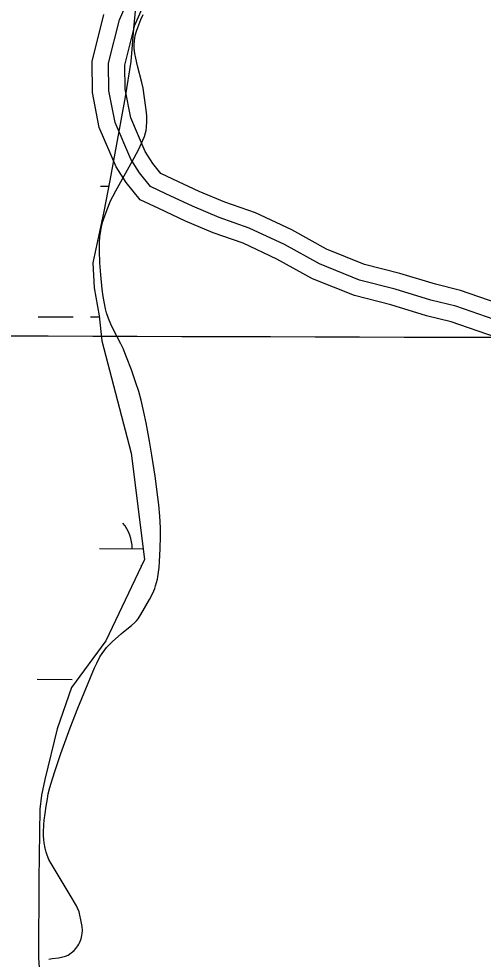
# Model space of a CAD drawing. Extents: x 3161615 to 3199515, y 867541 to 892976.
# Drawn here: x 3176692 to 3177118, y 884528 to 885391 of the extents above; entities that cross this region are included whole.
import ezdxf

# ---------------------------------------------------------------- set-up
doc = ezdxf.new("R2010")
doc.units = 0
for name, color, linetype in [('V-GRID-MAJR', 7, 'Continuous'), ('V-ROAD-CNTR', 7, 'Continuous'), ('V-SITE-VEGE', 7, 'Continuous'), ('V-WETL-SWMP', 7, 'Continuous')]:
    doc.layers.add(name, color=color, linetype=linetype)

msp = doc.modelspace()

# ---------------------------------------------------------------- linework, layer by layer
at = {"layer": 'V-GRID-MAJR'}
msp.add_spline([(3165858.044, 885132.7980000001), (3171084.176, 885116.4550000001), (3176310.311, 885100.872), (3181536.449, 885086.049), (3186762.588, 885071.987), (3191988.73, 885058.685), (3197214.873, 885046.142), (3197214.874, 885046.142)], degree=3, dxfattribs=at)
at = {"layer": 'V-ROAD-CNTR'}
for points in [[(3177134.8856934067, 885112.4237474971), (3177092.809777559, 885126.9427184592), (3177069.9198233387, 885132.664707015), (3177037.173888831, 885142.7246868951), (3177004.270954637, 885151.0886701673), (3176967.683027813, 885165.7806407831), (3176935.325092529, 885183.6696050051), (3176903.054157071, 885198.813574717), (3176875.3942123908, 885208.3995555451), (3176850.8792614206, 885218.7185349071), (3176826.6453098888, 885230.2085119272), (3176812.388338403, 885236.8364986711), (3176802.2743586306, 885249.4044735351), (3176794.3793744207, 885261.9374484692), (3176779.904403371, 885295.599381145), (3176774.2354147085, 885324.6803229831), (3176773.859415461, 885350.0192723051), (3176783.9043953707, 885389.9471924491), (3176802.6173579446, 885432.9991063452)], [(3177140.5486820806, 885126.3377196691), (3177097.0827690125, 885141.3356896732), (3177073.9438152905, 885147.1206781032), (3177041.226880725, 885157.1716580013), (3177008.933945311, 885165.3806415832), (3176974.131014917, 885179.3556136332), (3176942.1470788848, 885197.037578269), (3176908.712145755, 885212.7275468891), (3176880.7652016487, 885222.4135275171), (3176857.0052491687, 885232.4145075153), (3176833.020297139, 885243.7864847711), (3176821.8823194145, 885248.964474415), (3176814.504334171, 885258.1334560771), (3176807.696347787, 885268.9404344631), (3176794.319374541, 885300.0473722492), (3176789.214384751, 885326.239319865), (3176788.8873854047, 885348.2712758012), (3176798.1513668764, 885385.0952021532), (3176816.0463310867, 885426.2661198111)], [(3177129.222704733, 885098.5097753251), (3177088.5367861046, 885112.549747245), (3177065.8958313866, 885118.2087359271), (3177033.120896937, 885128.2777157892), (3176999.6079639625, 885136.796698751), (3176961.2350407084, 885152.205667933), (3176928.5031061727, 885170.3016317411), (3176897.3961683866, 885184.8996025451), (3176870.023223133, 885194.3855835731), (3176844.7532736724, 885205.022562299), (3176820.2703226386, 885216.630539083), (3176802.894357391, 885224.708522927), (3176790.044383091, 885240.6754909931), (3176781.062401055, 885254.9344624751), (3176765.489432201, 885291.1513900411), (3176759.256444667, 885323.1213261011), (3176758.8314455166, 885351.7672688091), (3176769.657423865, 885394.799182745)]]:
    msp.add_lwpolyline(points, dxfattribs=at)
at = {"layer": 'V-SITE-VEGE'}
for p, q in [((3176803.702, 885390.0609999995), (3176805.8360000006, 885394.7259999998)), ((3176800.798, 885382.9689999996), (3176803.7020000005, 885390.0609999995)), ((3176798.5100000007, 885375.6589999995), (3176799.5590000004, 885379.3479999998)), ((3176799.5590000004, 885379.3479999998), (3176800.798, 885382.9689999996)), ((3176797.4980000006, 885366.7239999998), (3176797.679, 885370.7809999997)), ((3176797.679, 885370.7809999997), (3176797.9750000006, 885373.0729999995)), ((3176797.9750000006, 885373.0729999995), (3176798.5100000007, 885375.6589999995)), ((3176797.611, 885363.6619999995), (3176797.4980000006, 885366.7239999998)), ((3176798.098, 885359.0929999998), (3176797.611, 885363.6619999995)), ((3176798.879, 885354.6019999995), (3176798.098, 885359.0929999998)), ((3176800.468, 885347.7429999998), (3176798.879, 885354.6019999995)), ((3176804.5130000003, 885332.3789999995), (3176800.468, 885347.7429999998)), ((3176805.606, 885327.2019999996), (3176804.5130000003, 885332.3789999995)), ((3176807.089, 885318.2799999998), (3176805.606, 885327.2019999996)), ((3176808.308, 885309.3199999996), (3176807.089, 885318.2799999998)), ((3176808.773, 885304.8639999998), (3176808.308, 885309.3199999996)), ((3176808.9980000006, 885301.5029999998), (3176808.7730000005, 885304.8639999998)), ((3176809.092, 885296.4609999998), (3176808.9980000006, 885301.5029999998)), ((3176808.404, 885288.3509999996), (3176808.8340000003, 885291.4369999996)), ((3176808.8340000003, 885291.4369999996), (3176809.092, 885296.4609999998)), ((3176805.512, 885279.3989999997), (3176806.845, 885282.6919999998)), ((3176806.845, 885282.6919999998), (3176807.89, 885286.0649999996)), ((3176807.89, 885286.0649999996), (3176808.404, 885288.3509999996)), ((3176801.6460000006, 885271.1869999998), (3176805.512, 885279.3989999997)), ((3176797.5150000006, 885263.1749999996), (3176801.6460000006, 885271.1869999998)), ((3176780.514, 885233.0629999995), (3176797.5150000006, 885263.1749999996)), ((3176777.786, 885227.7059999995), (3176780.514, 885233.0629999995)), ((3176773.273, 885217.3979999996), (3176775.896, 885223.6299999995)), ((3176775.896, 885223.6299999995), (3176777.786, 885227.7059999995)), ((3176770.8540000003, 885210.9859999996), (3176773.273, 885217.3979999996)), ((3176767.5830000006, 885199.8359999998), (3176768.812, 885204.6369999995)), ((3176768.812, 885204.6369999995), (3176770.8540000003, 885210.9859999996)), ((3176766.072, 885190.7429999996), (3176766.85, 885196.2139999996)), ((3176766.85, 885196.2139999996), (3176767.5830000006, 885199.8359999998)), ((3176765.711, 885185.2379999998), (3176766.072, 885190.7429999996)), ((3176765.679, 885177.8879999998), (3176765.711, 885185.2379999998)), ((3176766.105, 885166.8489999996), (3176765.679, 885177.8879999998)), ((3176766.928, 885155.8229999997), (3176766.105, 885166.8489999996)), ((3176768.218, 885142.5949999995), (3176766.928, 885155.8229999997)), ((3176769.0700000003, 885136.0019999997), (3176768.218, 885142.5949999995)), ((3176770.143, 885129.4199999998), (3176769.0700000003, 885136.0019999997)), ((3176771.204, 885124.5809999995), (3176770.143, 885129.4199999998)), ((3176772.191, 885121.0049999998), (3176771.204, 885124.5809999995)), ((3176773.9590000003, 885115.7289999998), (3176772.1910000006, 885121.0049999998)), ((3176776.0230000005, 885110.5419999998), (3176773.9590000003, 885115.7289999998)), ((3176778.72, 885104.8709999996), (3176776.023, 885110.5419999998)), ((3176785.315, 885092.4289999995), (3176778.72, 885104.8709999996)), ((3176787.256, 885088.1629999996), (3176785.315, 885092.4289999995)), ((3176790.427, 885080.3479999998), (3176787.256, 885088.1629999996)), ((3176794.946, 885068.5349999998), (3176790.4270000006, 885080.3479999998)), ((3176799.1720000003, 885056.5909999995), (3176794.946, 885068.5349999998)), ((3176801.7070000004, 885048.7119999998), (3176799.1720000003, 885056.5909999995)), ((3176803.878, 885040.7209999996), (3176801.7070000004, 885048.7119999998)), ((3176806.3970000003, 885029.6969999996), (3176803.878, 885040.7209999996)), ((3176808.426, 885020.0299999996), (3176806.397, 885029.6969999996)), ((3176811.6250000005, 885003.0729999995), (3176808.4260000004, 885020.0299999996)), ((3176813.7720000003, 884990.3159999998), (3176811.6250000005, 885003.0729999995)), ((3176816.651, 884971.1159999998), (3176813.7720000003, 884990.3159999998)), ((3176819.223, 884951.8299999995), (3176816.651, 884971.1159999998)), ((3176820.0450000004, 884944.7719999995), (3176819.223, 884951.8299999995)), ((3176820.997, 884934.1839999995), (3176820.045, 884944.7719999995)), ((3176821.607000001, 884923.5839999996), (3176820.9970000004, 884934.1839999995)), ((3176821.753, 884915.9019999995), (3176821.607000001, 884923.5839999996)), ((3176821.466, 884904.3649999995), (3176821.753, 884915.9019999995)), ((3176820.819, 884892.8289999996), (3176821.466, 884904.3649999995)), ((3176819.893, 884882.8819999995), (3176820.374, 884887.1329999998)), ((3176820.374, 884887.1329999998), (3176820.819, 884892.8289999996)), ((3176818.079, 884873.3959999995), (3176818.818, 884876.5449999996)), ((3176818.818, 884876.5449999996), (3176819.893, 884882.8819999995)), ((3176814.628, 884863.7409999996), (3176816.34, 884867.8309999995)), ((3176816.3400000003, 884867.8309999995), (3176817.178, 884870.2599999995)), ((3176817.178, 884870.2599999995), (3176818.079, 884873.3959999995)), ((3176811.6230000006, 884857.8429999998), (3176814.628, 884863.7409999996)), ((3176803.7240000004, 884843.9879999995), (3176811.6230000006, 884857.8429999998)), ((3176801.1520000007, 884840.1769999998), (3176803.724, 884843.9879999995)), ((3176787.85, 884828.2189999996), (3176795.1510000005, 884833.8359999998)), ((3176795.151, 884833.8359999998), (3176798.174, 884836.6359999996)), ((3176798.174, 884836.6359999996), (3176799.724, 884838.3669999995)), ((3176799.724, 884838.3669999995), (3176801.1520000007, 884840.1769999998)), ((3176777.645, 884819.3589999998), (3176785.489, 884826.2529999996)), ((3176785.489, 884826.2529999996), (3176787.85, 884828.2189999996)), ((3176772.144, 884813.7519999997), (3176773.909, 884815.7049999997)), ((3176773.9090000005, 884815.7049999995), (3176777.6450000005, 884819.3589999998)), ((3176766.105, 884805.1339999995), (3176768.0280000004, 884808.2399999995)), ((3176768.028, 884808.2399999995), (3176770.469, 884811.6869999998)), ((3176770.469, 884811.6869999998), (3176772.144, 884813.7519999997)), ((3176761.114, 884795.1909999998), (3176763.114, 884799.5159999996)), ((3176763.114, 884799.5159999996), (3176766.105, 884805.1339999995)), ((3176745.901, 884758.0189999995), (3176761.114, 884795.1909999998)), ((3176738.835, 884740.0949999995), (3176745.901, 884758.0189999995)), ((3176733.752, 884726.5849999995), (3176738.835, 884740.0949999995)), ((3176730.1010000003, 884716.3859999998), (3176733.752, 884726.5849999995)), ((3176724.9250000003, 884700.9349999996), (3176730.1010000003, 884716.3859999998)), ((3176722.4980000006, 884693.1259999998), (3176724.9250000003, 884700.9349999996)), ((3176720.188, 884685.2539999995), (3176722.4980000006, 884693.1259999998)), ((3176717.8040000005, 884674.8559999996), (3176718.7040000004, 884679.3249999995)), ((3176718.704, 884679.3249999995), (3176720.188, 884685.2539999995)), ((3176716.688, 884668.1139999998), (3176717.804, 884674.8559999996)), ((3176714.972, 884655.3899999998), (3176715.711, 884661.3479999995)), ((3176715.7110000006, 884661.3479999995), (3176716.6880000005, 884668.1139999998)), ((3176714.5810000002, 884650.8989999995), (3176714.972, 884655.3899999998)), ((3176714.327, 884644.1549999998), (3176714.5810000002, 884650.8989999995)), ((3176714.384, 884640.7919999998), (3176714.327, 884644.1549999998)), ((3176714.579, 884637.4409999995), (3176714.384, 884640.7919999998)), ((3176714.884, 884634.5759999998), (3176714.5790000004, 884637.4409999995)), ((3176715.7770000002, 884629.5789999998), (3176714.884, 884634.5759999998)), ((3176716.7480000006, 884625.8839999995), (3176715.7770000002, 884629.5789999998)), ((3176717.6550000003, 884623.1609999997), (3176716.7480000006, 884625.8839999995)), ((3176719.304, 884619.1899999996), (3176717.6550000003, 884623.1609999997)), ((3176721.298, 884615.3909999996), (3176719.304, 884619.1899999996)), ((3176738.7600000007, 884586.3869999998), (3176721.2980000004, 884615.3909999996)), ((3176744.424, 884576.6509999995), (3176738.7600000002, 884586.3869999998)), ((3176745.45, 884574.6619999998), (3176744.4240000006, 884576.6509999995)), ((3176746.882, 884571.0189999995), (3176745.45, 884574.6619999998)), ((3176747.7110000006, 884568.1959999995), (3176746.882, 884571.0189999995)), ((3176748.6800000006, 884563.8919999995), (3176747.7110000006, 884568.1959999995)), ((3176749.7510000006, 884557.6179999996), (3176748.6800000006, 884563.8919999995)), ((3176749.929, 884554.0749999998), (3176749.7510000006, 884557.6179999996)), ((3176748.7560000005, 884546.3649999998), (3176749.485, 884549.3749999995)), ((3176749.485, 884549.3749999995), (3176749.7760000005, 884551.3909999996)), ((3176749.7760000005, 884551.3909999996), (3176749.929, 884554.0749999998)), ((3176743.982000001, 884537.4169999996), (3176745.807, 884539.9299999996)), ((3176745.807, 884539.9299999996), (3176746.718, 884541.4899999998)), ((3176746.718, 884541.4899999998), (3176747.6500000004, 884543.3929999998)), ((3176747.6500000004, 884543.3929999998), (3176748.7560000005, 884546.3649999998)), ((3176732.13, 884529.7429999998), (3176734.3540000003, 884530.3989999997)), ((3176734.3540000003, 884530.3989999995), (3176736.806, 884531.5109999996)), ((3176736.806, 884531.5109999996), (3176739.7960000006, 884533.4479999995)), ((3176739.7960000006, 884533.4479999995), (3176742.428000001, 884535.7149999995)), ((3176742.428000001, 884535.7149999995), (3176743.982000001, 884537.4169999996)), ((3176719.203, 884527.6889999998), (3176722.116, 884528.3279999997)), ((3176722.116, 884528.3279999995), (3176728.1350000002, 884529.0649999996)), ((3176728.1350000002, 884529.0649999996), (3176732.13, 884529.7429999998))]:
    msp.add_line(p, q, dxfattribs=at)
at = {"layer": 'V-WETL-SWMP'}
for p, q in [((3176799.2537284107, 885407.74047874), (3176796.871734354, 885382.0364901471)), ((3176796.871734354, 885382.0364901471), (3176794.407741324, 885351.722503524)), ((3176794.407741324, 885351.722503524), (3176789.2137491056, 885319.1505184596)), ((3176789.2137491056, 885319.1505184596), (3176775.160767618, 885242.5455539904)), ((3176775.160767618, 885242.5455539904), (3176769.6507745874, 885213.8225673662)), ((3176766.5573682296, 885237.2103240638), (3176774.1332829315, 885237.1893895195)), ((3176769.6507745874, 885213.8225673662), (3176759.585228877, 885166.7364392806)), ((3176759.585228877, 885166.7364392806), (3176760.716233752, 885144.0434486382)), ((3176760.716233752, 885144.0434486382), (3176765.2502389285, 885118.2154585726)), ((3176765.2502389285, 885118.2154585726), (3176767.910230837, 885095.1104430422)), ((3176709.381823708, 885117.2968844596), (3176741.3816997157, 885117.2084591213)), ((3176757.38163772, 885117.1642464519), (3176765.3738034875, 885117.14216168)), ((3176767.910230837, 885095.1104430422), (3176794.8862504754, 884992.0234807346)), ((3176794.8862504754, 884992.0234807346), (3176806.976504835, 884894.5839689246)), ((3176765.6381633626, 884904.5366646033), (3176805.7553334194, 884904.4258087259)), ((3176806.976504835, 884894.5839689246), (3176771.439320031, 884819.9015335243)), ((3176803.595379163, 884889.0007216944), (3176804.3187992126, 884888.9987226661)), ((3176771.439320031, 884819.9015335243), (3176739.9293331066, 884777.0415586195)), ((3176708.4626188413, 884784.6232249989), (3176740.4624948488, 884784.5347996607)), ((3176739.9293331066, 884777.0415586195), (3176726.955342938, 884739.2295774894)), ((3176726.955342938, 884739.2295774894), (3176715.360589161, 884692.5550500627)), ((3176715.360589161, 884692.5550500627), (3176712.4165926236, 884678.3890567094)), ((3176712.4165926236, 884678.3890567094), (3176711.0305824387, 884665.3480371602)), ((3176711.0305824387, 884665.3480371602), (3176709.8814665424, 884601.1928147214)), ((3176709.8814665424, 884601.1928147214), (3176709.7414696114, 884528.9498206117)), ((3176709.7414696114, 884528.9498206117), (3176710.948473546, 884510.4828281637))]:
    msp.add_line(p, q, dxfattribs=at)
msp.add_arc((3176760.3965594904, 884905.0259536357), 35.24628790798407, 359.0698548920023, 40.61351322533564, dxfattribs=at)

doc.saveas('drawing.dxf')
